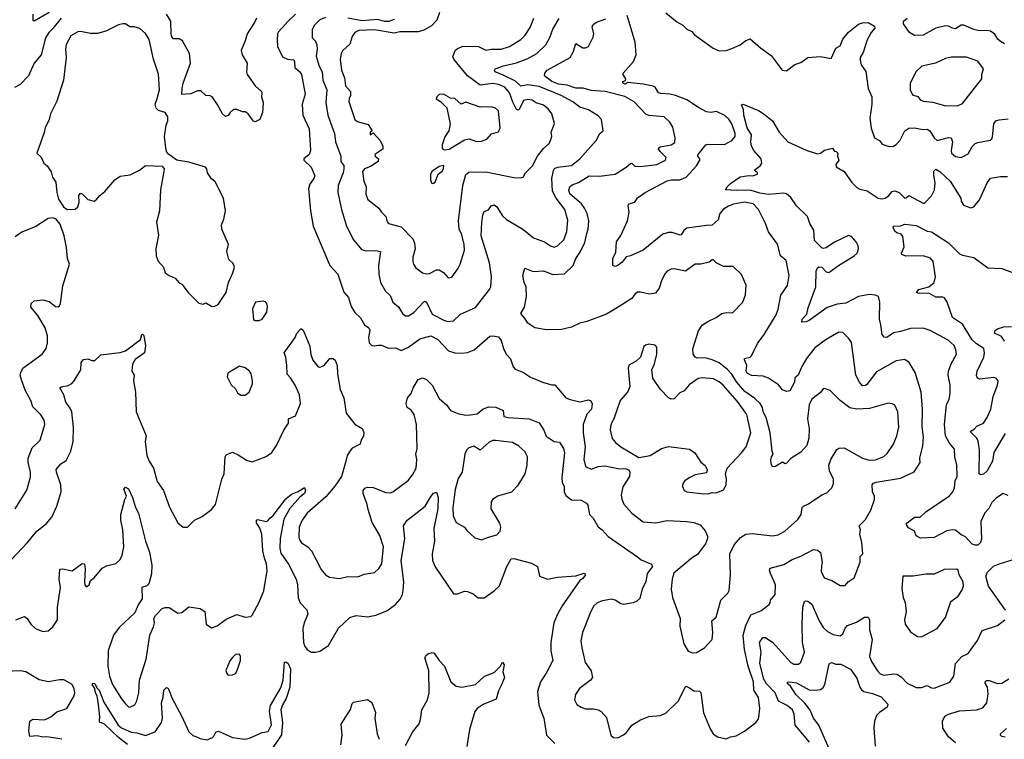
# Model space of a CAD drawing. Extents: x 2057697 to 2160550, y 827490 to 1016834.
# Tile 381 of 509: x 2072762 to 2079763, y 982295 to 987415. Entities that reach past the tile are written whole.
import ezdxf

# ---------------------------------------------------------------- set-up
doc = ezdxf.new("R2010")
doc.units = 0

msp = doc.modelspace()

# ---------------------------------------------------------------- linework, layer by layer
at = {"layer": '0CON20XD'}
for points in [[(2072971.5, 987465), (2072865, 987403.8), (2072858.3, 987408.3), (2072857.5, 987455)], [(2074445, 987426.9), (2074430.8, 987395), (2074378.1, 987315), (2074365.7, 987265), (2074335.7, 987195), (2074342.9, 987165), (2074378.6, 987105), (2074374, 987045), (2074380, 987025), (2074435.6, 986945.6), (2074480, 986905), (2074483.8, 986895), (2074482, 986865), (2074492, 986825), (2074487.5, 986755), (2074470, 986705), (2074435, 986687.5), (2074425, 986692.5), (2074385, 986745.8), (2074365, 986758.8), (2074345, 986760), (2074305, 986776), (2074282.5, 986775), (2074257.5, 986755), (2074245, 986732.5), (2074225, 986726.7), (2074204, 986745), (2074166.7, 986815), (2074130, 986865), (2074115, 986874), (2074085, 986876.2), (2074049.1, 986909.1), (2074025, 986908.9), (2073977.3, 986887.3), (2073915, 986883.3), (2073915.8, 986925), (2073925, 986962.5), (2073976.2, 987105), (2073970, 987175), (2073919.4, 987265), (2073895, 987278.2), (2073855, 987279.6), (2073843.3, 987293.3), (2073837.8, 987315), (2073836.5, 987405), (2073805, 987453.5)], [(2074723.4, 987455), (2074670, 987405), (2074601.9, 987328.1), (2074594.4, 987315), (2074592.2, 987275), (2074595.6, 987225), (2074630.5, 987150.5), (2074665, 987134.4), (2074710, 987130), (2074716.6, 987115), (2074716.9, 987075), (2074754.4, 987045), (2074765, 987026.2), (2074792.2, 986885), (2074770.6, 986815), (2074775.6, 986735.6), (2074820.6, 986639.4), (2074830, 986485), (2074819.4, 986455), (2074782.9, 986425), (2074781.4, 986415), (2074834.2, 986365), (2074860, 986305), (2074854.2, 986285), (2074825.7, 986245), (2074815.7, 986215), (2074830, 986055), (2074847.5, 985945), (2074966.6, 985666.6), (2075024.3, 985604.3), (2075067, 985477), (2075099.5, 985439.5), (2075118, 985375), (2075145, 985332), (2075184.2, 985295), (2075214.2, 985245), (2075245, 985223.3), (2075250.6, 985205), (2075241.4, 985155), (2075247.5, 985115), (2075265, 985098), (2075285, 985094), (2075311.7, 985098.3), (2075335, 985099.2), (2075385, 985077.1), (2075435, 985079.4), (2075475, 985062.5), (2075525, 985086.2), (2075606.4, 985143.6), (2075685, 985166.7), (2075735, 985138.5), (2075809.7, 985059.7), (2075855, 985044.4), (2075905, 985042.2), (2075945, 985046.9), (2075993.7, 985066.3), (2076105, 985162.5), (2076125, 985165.8), (2076165, 985158.8), (2076185, 985132.5), (2076202, 985075), (2076221.2, 985035), (2076251.2, 985001.2), (2076270, 984945), (2076285, 984927.5), (2076345, 984906), (2076392.6, 984872.6), (2076485, 984834.2), (2076545, 984817.5), (2076567.7, 984817.7), (2076645, 984725.7), (2076675, 984711.9), (2076745, 984696.7), (2076805, 984710), (2076823.8, 984703.8), (2076832.9, 984682.9), (2076828.2, 984645), (2076795, 984608.1), (2076768.4, 984535), (2076767.3, 984475), (2076781.8, 984375), (2076771.8, 984285), (2076785.4, 984235.4), (2076825, 984218.1), (2076875, 984236.7), (2076925, 984241.5), (2077015, 984221.1), (2077075, 984219.2), (2077092.7, 984212.7), (2077100.7, 984195), (2077098.2, 984165), (2077049.3, 984090.7), (2077038.5, 984035), (2077042.9, 984002.9), (2077058.1, 983968.1), (2077115, 983903.1), (2077195, 983843.1), (2077285, 983834.3), (2077365, 983851.4), (2077505.5, 983845.5), (2077555, 983836.9), (2077600, 983820), (2077635, 983777.5), (2077651.2, 983741.2), (2077652, 983725), (2077638.6, 983685), (2077580.7, 983609.3), (2077545, 983588.6), (2077413.4, 983476.6), (2077400.8, 983435), (2077393, 983363), (2077402.3, 983305), (2077457.1, 983155), (2077455, 983100), (2077483.1, 982975), (2077515, 982922.5), (2077545, 982910), (2077575, 982913.1)], [(2075747.1, 987465), (2075728.3, 987411.7), (2075688.8, 987371.2), (2075635, 987340.4), (2075595, 987329.6), (2075465, 987328.7), (2075425, 987320.2), (2075285, 987343.9), (2075172.9, 987337.1), (2075145, 987324.2), (2075124.6, 987295.4), (2075108.1, 987241.9), (2075058.2, 987195), (2075047.3, 987175), (2075040.4, 987135), (2075050, 987055), (2075070.9, 987000.9), (2075078.9, 986945), (2075112.9, 986905), (2075112.9, 986875), (2075103.5, 986855), (2075102, 986832), (2075143.8, 986705), (2075161.2, 986691.2), (2075238.6, 986668.6), (2075267.5, 986625), (2075253.3, 986615), (2075253.3, 986595), (2075275, 986610), (2075325.8, 986555.8), (2075344.1, 986515.9), (2075343.8, 986495), (2075286.7, 986455), (2075290, 986445), (2075313.3, 986425), (2075311.2, 986405), (2075255, 986371.3), (2075214.2, 986355), (2075198.9, 986335), (2075207.8, 986265), (2075224.4, 986225), (2075223.4, 986173.4), (2075236.7, 986136.7), (2075316, 986075), (2075334.5, 986044.5), (2075364.2, 986015), (2075375, 985976.7), (2075385, 985965.8), (2075475, 985941.4), (2075556, 985856), (2075568.9, 985825), (2075572.9, 985785), (2075556.7, 985725), (2075556.7, 985695), (2075561.4, 985675), (2075579.1, 985649.1), (2075625, 985614.3), (2075655, 985606.5), (2075675, 985608.5), (2075725, 985635.5), (2075745.4, 985635.4), (2075776.2, 985616.2), (2075809.3, 985579.3)], [(2077355, 987464.3), (2077435, 987400), (2077476.4, 987376.4), (2077505, 987347.5), (2077540.3, 987330.3), (2077558.5, 987308.5), (2077691.4, 987211.4), (2077735, 987193.1), (2077785, 987196.9), (2077825, 987210), (2077884.5, 987235.5), (2077925, 987267.1), (2077955, 987278.8), (2078028, 987215), (2078105, 987161.2), (2078182.5, 987055), (2078215, 987050), (2078273.9, 987096.1), (2078315, 987111.2), (2078365, 987146), (2078455, 987152), (2078530.7, 987139.3), (2078565, 987213.3), (2078595, 987230), (2078615, 987276.7), (2078654.3, 987325.7), (2078725, 987384), (2078755, 987393.8), (2078795, 987396.2), (2078839.3, 987369.3), (2078842.5, 987355), (2078815.9, 987324.1), (2078788.3, 987271.7), (2078758.6, 987181.4), (2078738.6, 987145), (2078737, 987127), (2078744.6, 987094.6), (2078777.3, 987047.3), (2078795.7, 986925.7), (2078821.1, 986865), (2078821.1, 986815), (2078805.7, 986715), (2078815, 986642.5), (2078840.8, 986575), (2078874.5, 986554.5), (2078895, 986528.8), (2078945, 986513.8), (2078974.1, 986515.9), (2078994.1, 986525.9), (2079022.3, 986557.7), (2079054.3, 986625), (2079085, 986644.4), (2079125, 986645.7), (2079182.6, 986632.6), (2079215, 986635.6), (2079233.7, 986623.7), (2079263.3, 986575), (2079285, 986555.6), (2079365, 986578), (2079384.2, 986574.2), (2079395.5, 986545.5), (2079384.7, 986485), (2079388.2, 986465), (2079415, 986442.7), (2079455, 986435.6), (2079505, 986460.8), (2079535, 986512.5), (2079555, 986533.1), (2079575, 986542.2), (2079662.1, 986557.9), (2079673.3, 986566.7), (2079678, 986582), (2079688, 986675), (2079703.3, 986695), (2079726.4, 986703.6), (2079791.2, 986708.8)], [(2073057.1, 987425), (2072997.3, 987352.7), (2072969.6, 987325), (2072945.4, 987285), (2072914, 987166), (2072865.6, 987105), (2072824.2, 987015), (2072763.8, 986955), (2072725, 986932)], [(2074145, 985373.8), (2074171.7, 985388.3), (2074230, 985475), (2074246.7, 985545), (2074278, 985615), (2074288, 985655), (2074280.5, 985680.5), (2074248.3, 985708.3), (2074234, 985765), (2074246.2, 985815), (2074198, 985925), (2074196.2, 985955), (2074214.1, 985995.9), (2074223.8, 986055), (2074210, 986145), (2074150.7, 986260.7), (2074125, 986282.5), (2074096.7, 986325), (2074091.2, 986355), (2074083.8, 986365), (2073965, 986400.9), (2073880, 986415), (2073813, 986463), (2073802.9, 986485), (2073790.5, 986585), (2073802.5, 986665), (2073815.6, 986695), (2073815.6, 986725), (2073795.8, 986755), (2073748.4, 986768.4), (2073732.5, 986785), (2073724.5, 986815), (2073737.9, 986855), (2073755.5, 986915), (2073748.1, 987028.1), (2073711.8, 987135), (2073682.2, 987275), (2073655.6, 987315.6), (2073615, 987353.3), (2073575, 987363.8), (2073545, 987364.2), (2073515, 987384.4), (2073495, 987385.5), (2073465, 987377.8), (2073375, 987332.7), (2073315, 987317.8), (2073265, 987317.5), (2073195, 987330.5), (2073175, 987327.5), (2073125, 987299.4), (2073091.9, 987238.1), (2073087.5, 987205), (2073092.7, 987145), (2073073.3, 986985), (2073025.7, 986835), (2072980, 986745), (2072970.8, 986705), (2072943.6, 986646.4), (2072935, 986613.3), (2072882.5, 986465), (2072915, 986436.7), (2072933.9, 986393.9), (2072957.5, 986375), (2072985, 986332.5), (2072994.1, 986294.1), (2073018, 986258), (2073026, 986185), (2073038.3, 986138.3), (2073074.1, 986084.1), (2073100, 986065), (2073155, 986066.7), (2073175, 986082.5), (2073183.8, 986115), (2073182.5, 986165), (2073195, 986180), (2073206.4, 986176.4), (2073245, 986136.7), (2073290, 986125), (2073305, 986132.5), (2073332.5, 986165), (2073367.7, 986192.3), (2073437.5, 986275), (2073475, 986302.5), (2073547.7, 986312.3), (2073614.4, 986345.6), (2073655, 986376.7), (2073775, 986373.8), (2073788, 986355), (2073787.5, 986335), (2073763.6, 986205), (2073755.8, 986054.2), (2073733.6, 985973.6), (2073747.7, 985882.3), (2073730.6, 985785), (2073732.5, 985735), (2073746.4, 985696.4), (2073783.3, 985655), (2073796.7, 985615), (2073824.1, 985594.1), (2073867.5, 985575), (2073895, 985542.5), (2073915, 985532.5), (2073960, 985475), (2074035, 985398.8), (2074065, 985390), (2074085, 985401.2), (2074126.1, 985376.1), (2074145, 985373.8)], [(2074935, 987429.5), (2074895.4, 987415), (2074856.7, 987375), (2074842.2, 987345), (2074840, 987285), (2074865, 987262), (2074875.5, 987235), (2074877.9, 987205), (2074869.1, 987155), (2074890.6, 987085), (2074911.2, 987045), (2074916.3, 986985), (2074945.4, 986915), (2074937.7, 986825), (2074951.5, 986735), (2075001.1, 986605), (2075008.2, 986545), (2075044.4, 986445), (2075044.4, 986405), (2075066.6, 986376.6), (2075067.5, 986355), (2075062.2, 986325), (2075025.4, 986235), (2075024.6, 986185.4), (2075050, 986065), (2075085, 985946.2), (2075135, 985848), (2075190.8, 985780.8), (2075225, 985769.6), (2075295, 985773.3), (2075327.5, 985765), (2075313.7, 985666.3), (2075315.5, 985605.5), (2075328, 985545), (2075362.4, 985482.4), (2075395, 985453.3), (2075415, 985406), (2075455, 985371.2), (2075483.8, 985325), (2075505, 985308), (2075525, 985307.5), (2075565, 985332.5), (2075635, 985408.6), (2075645, 985412.9), (2075655.3, 985405.3), (2075695, 985318.9), (2075777.5, 985277.5), (2075805, 985268.1)], [(2075424.1, 987415.9), (2075386.8, 987403.2), (2075355, 987402.7), (2075305, 987416.2), (2075197.5, 987407.5), (2075095, 987425.2)], [(2075805, 985268.1), (2075845, 985272.5), (2075895, 985319.2), (2076002.1, 985367.9), (2076102, 985495), (2076110.6, 985515), (2076115.9, 985585), (2076102.4, 985685), (2076043.4, 985876.6), (2076047, 985973), (2076054.7, 986025.3), (2076065, 986050), (2076095, 986062.5), (2076115, 986090), (2076135, 986096.7), (2076155, 986083.8), (2076195, 986019.2), (2076224.1, 985994.1), (2076339.2, 985925), (2076415, 985861.9), (2076493.6, 985833.6), (2076536.2, 985805), (2076562.7, 985797.3), (2076585, 985805.8), (2076631.4, 985848.6), (2076652.2, 985907.8), (2076659.6, 985989.6), (2076637.3, 986065), (2076575.7, 986145.7), (2076550.7, 986195), (2076545.3, 986285), (2076557.3, 986342.7), (2076565, 986355.6), (2076585, 986366.2), (2076685, 986377.1), (2076745, 986424.4), (2076860, 986555), (2076886.7, 986605), (2076910, 986625), (2076898, 986705), (2076875, 986730), (2076805, 986772.5), (2076745, 986791.9), (2076695, 986829.5), (2076611.9, 986875), (2076455, 986939), (2076375, 986950.5), (2076325, 986942.7), (2076287.4, 986977.4), (2076200, 987020), (2076142.2, 987045), (2076136.5, 987055), (2076143.3, 987065), (2076202.3, 987087.7), (2076295, 987108.4), (2076375, 987139.7), (2076439.4, 987175), (2076501.9, 987235), (2076531.6, 987288.4), (2076551.5, 987348.5), (2076596.5, 987423.5)], [(2075809.3, 985579.3), (2075835, 985583.8), (2075877.8, 985642.2), (2075894.5, 985675.5), (2075923.5, 985775), (2075922.7, 985815), (2075905.6, 985885), (2075886.7, 985925), (2075880.9, 985985), (2075913.1, 986235), (2075935, 986312.5), (2075955, 986330), (2076075, 986332.5), (2076275, 986292.9), (2076325, 986290), (2076342.5, 986295), (2076358.8, 986325), (2076406.9, 986375), (2076442.5, 986445), (2076485, 986497.5), (2076525.4, 986534.6), (2076536.9, 986555), (2076545.5, 986585), (2076541.5, 986615), (2076564.4, 986675.6), (2076544.5, 986745), (2076520.4, 986780.4), (2076485, 986806.2), (2076435, 986824), (2076405, 986842.3), (2076375, 986848), (2076345, 986840.9), (2076315, 986781.4), (2076305, 986771.4), (2076295, 986775.7), (2076267.2, 986827.2), (2076245.2, 986895.2), (2076210.4, 986935), (2076165.8, 986955), (2076125, 986961.9), (2076035, 986949.1), (2075945, 987016.7), (2075847.5, 987135), (2075841.5, 987151.5), (2075857.1, 987195), (2075875, 987210), (2075906.7, 987223.3), (2076006.2, 987226.2), (2076025, 987223.3), (2076075, 987198.7), (2076115, 987205.4), (2076185, 987204.6), (2076245, 987223.1), (2076325.6, 987275), (2076356.7, 987305), (2076390.5, 987359.5), (2076416.2, 987425)], [(2077575, 982913.1), (2077632, 982945), (2077685.5, 983004.5), (2077690, 983055), (2077682.8, 983137.2), (2077713.8, 983165), (2077748, 983285), (2077797.1, 983335), (2077806.7, 983355), (2077816.9, 983465), (2077810, 983615), (2077840.7, 983679.3), (2077887.9, 983732.1), (2077925, 983753.5), (2077968.7, 983758.7), (2078115, 983741.9), (2078155, 983749.4), (2078202.8, 983777.2), (2078295, 983858), (2078318.9, 983895), (2078326.4, 983943.6), (2078334.2, 983955), (2078370.3, 983969.7), (2078465, 984033.8), (2078500.7, 984049.3), (2078535.8, 984084.2), (2078548, 984115), (2078548.6, 984145), (2078518.6, 984205), (2078515.7, 984245), (2078530, 984285), (2078572.9, 984357.1), (2078585, 984365.7), (2078625, 984369.2), (2078753.8, 984295), (2078802.2, 984282.2), (2078846.2, 984283.8), (2078905, 984307.8), (2078930.5, 984329.5), (2078975.3, 984394.7), (2078999.1, 984455), (2079011.8, 984515), (2079006, 984626), (2078985, 984672), (2078965, 984682.5), (2078936.8, 984686.8), (2078805, 984649.6), (2078715, 984642.9), (2078665, 984652.7), (2078595.7, 984705), (2078525, 984777.1), (2078485, 984790.8), (2078475, 984788), (2078456.4, 984763.6), (2078395, 984716), (2078374.5, 984675.5), (2078362.2, 984575), (2078374.4, 984505), (2078373, 984437), (2078359.2, 984385), (2078315, 984337.5), (2078245, 984293.1), (2078215, 984260.8), (2078205, 984256), (2078185, 984266), (2078135, 984236.2), (2078114.1, 984234.1), (2078103.9, 984253.9), (2078103.6, 984283.6), (2078106.7, 984305), (2078120, 984325), (2078111.4, 984345), (2078098.5, 984475), (2078068.9, 984585), (2078047.1, 984625), (2078043.1, 984655), (2078027.3, 984685), (2077989.6, 984719.6), (2077918.8, 984768.8), (2077858.3, 984838.3), (2077825, 984893.2), (2077795, 984927.1), (2077735, 984972.9), (2077685, 984995.8), (2077635, 985009.1), (2077577.6, 985007.6), (2077565, 985012.9), (2077550, 985035), (2077547.9, 985072.1), (2077588.3, 985201.7), (2077615, 985242), (2077655, 985268.6), (2077715, 985295.8), (2077755, 985324.2), (2077785, 985332), (2077829.7, 985330.3), (2077903.8, 985405), (2077923, 985457), (2077926.8, 985526.8), (2077893, 985603), (2077835, 985658), (2077765, 985660), (2077715, 985684), (2077695, 985706.2), (2077685, 985706.2), (2077665, 985690), (2077605, 985676.7), (2077565, 985675.8), (2077495, 985625.7), (2077415, 985642.5), (2077395, 985640), (2077365, 985626), (2077351.3, 985608.7), (2077328, 985565), (2077309.2, 985505), (2077281.7, 985468.3), (2077238.3, 985461.7), (2077175, 985476.9), (2077155, 985475.6), (2077137.5, 985465), (2077115, 985431.2), (2077023.8, 985375), (2076935, 985318.8), (2076795, 985267.8), (2076745, 985255.7), (2076685, 985226.4), (2076615, 985210.4), (2076507.8, 985207.8), (2076423.8, 985223.8), (2076374.2, 985255), (2076356.7, 985286.7), (2076324.2, 985324.2), (2076350.5, 985369.5), (2076366.2, 985445), (2076363.3, 985515), (2076348.8, 985545), (2076340, 985595), (2076353.6, 985646.4), (2076413, 985623), (2076485, 985628.5), (2076551.4, 985601.4), (2076635, 985607.5), (2076698.2, 985665), (2076716.2, 985715), (2076749.1, 985765), (2076779.4, 985830.6), (2076793.8, 985895), (2076803.5, 985925), (2076807.3, 985985), (2076797.1, 986035), (2076778.2, 986075), (2076755.4, 986105), (2076674, 986175), (2076666.9, 986203.1), (2076672.9, 986225), (2076688.8, 986241.2), (2076735, 986256.5), (2076811.2, 986305), (2076885, 986300.8), (2076995, 986317.1), (2077074.4, 986365), (2077105, 986392.9), (2077115, 986394), (2077135, 986372.9), (2077175, 986370), (2077292.5, 986385), (2077354.2, 986415.8), (2077359.2, 986435), (2077315, 986476.9), (2077302.5, 986497.5), (2077315, 986511.5), (2077395, 986524.7), (2077419.7, 986540.3), (2077422.7, 986575), (2077405, 986650), (2077385, 986686), (2077345, 986724.2), (2077235, 986732.2), (2077214, 986744), (2077130.5, 986830.5), (2077065, 986869.2), (2076925, 986905.2), (2076825, 986911.2), (2076768.7, 986928.7), (2076715, 986927.5), (2076655, 986950), (2076592.9, 986957.1), (2076546.4, 986975), (2076494, 987015), (2076496.7, 987035), (2076513.3, 987055), (2076675, 987146.9), (2076697.5, 987185), (2076715, 987246), (2076765, 987215.7), (2076784.2, 987215.8), (2076806.7, 987225), (2076840.3, 987289.7), (2076842.9, 987315), (2076832.5, 987365), (2076839.4, 987380.6), (2076863.1, 987396.9), (2076929.8, 987420.2)], [(2078064.1, 985965.9), (2078015.4, 986065.4), (2077977.1, 986105), (2077916.5, 986116.5), (2077837.4, 986102.6), (2077800.7, 986089.3), (2077765, 986066.5), (2077740.6, 986035), (2077728, 985992), (2077685, 985952), (2077645, 985951.9), (2077505, 985931.9), (2077483.9, 985916.1), (2077465.8, 985885), (2077457.3, 985882.7), (2077401.3, 985901.3), (2077375, 985900.5), (2077335, 985888.5), (2077194.2, 985775), (2077105, 985734.2), (2077075, 985728.8), (2077045, 985689.2), (2077015, 985666.2), (2076995, 985660), (2076980, 985665), (2076980, 985715), (2077001.2, 985761.2), (2077004, 985835), (2077035, 985878.8), (2077084.4, 985985), (2077094.3, 986045.7), (2077087.5, 986092.5), (2077092.5, 986105), (2077135, 986116.7), (2077153.5, 986146.5), (2077208, 986185), (2077365, 986268.4), (2077395, 986276.5), (2077455, 986275.8), (2077500.5, 986295), (2077573.1, 986375), (2077597.1, 986415), (2077598.6, 986425), (2077584.4, 986445), (2077585.8, 986455), (2077640, 986525), (2077655, 986530), (2077772.7, 986527.3), (2077825, 986555.7), (2077849.4, 986585), (2077849.4, 986605), (2077826.2, 986675), (2077805, 986706.5), (2077775, 986734.4), (2077717, 986763), (2077675, 986753.8), (2077645, 986760), (2077589.1, 986789.1), (2077505, 986845.4), (2077425, 986874.7), (2077384.6, 986885.4), (2077319.7, 986890.3), (2077305, 986895.8), (2077280, 986935), (2077265, 986942.2), (2077195, 986957.1), (2077085, 986967.5), (2077065, 986956.2), (2077050, 986965), (2077050, 986975), (2077068.3, 986981.7), (2077072.5, 986995), (2077052.5, 987025), (2077052.5, 987035), (2077125, 987116.7), (2077144.3, 987165.7), (2077137.8, 987255), (2077080, 987445)], [(2079765, 987243.1), (2079735, 987259.4), (2079716.3, 987276.3), (2079695, 987311.4), (2079665, 987334.4), (2079639.2, 987339.2), (2079585, 987334.7), (2079545, 987344.7), (2079475, 987376.2), (2079455, 987375.5), (2079415, 987350.5), (2079395, 987353.8), (2079365, 987370), (2079345, 987371.8), (2079275.9, 987354.1), (2079185, 987304.2), (2079125, 987302.5), (2079088, 987325), (2079046.2, 987385), (2079046.7, 987405), (2079072.5, 987425)], [(2079345, 986803.1), (2079435, 986804.4), (2079465, 986818), (2079603.8, 986995), (2079604, 987025), (2079614.2, 987065), (2079575, 987118.8), (2079495, 987148.1), (2079385, 987147.8), (2079345, 987138.6), (2079274, 987106), (2079176.2, 987085), (2079135, 987047.1), (2079094.3, 986964.3), (2079093.1, 986915), (2079109.7, 986879.7), (2079147.8, 986867.8), (2079163.8, 986845), (2079185.7, 986835.7), (2079255, 986827.8), (2079345, 986803.1)], [(2075785, 986489.2), (2075815, 986494.6), (2075925, 986559.2), (2075957, 986567), (2076009.5, 986549.5), (2076045, 986550), (2076082.5, 986565), (2076116.6, 986603.4), (2076165, 986616.2), (2076177.5, 986645), (2076165, 986766), (2076145, 986786), (2076115, 986796), (2076035, 986793.1), (2075935, 986827.5), (2075900, 986815), (2075855, 986853.3), (2075825, 986856.7), (2075775, 986886), (2075745, 986883.8), (2075726.7, 986865), (2075723, 986853), (2075753, 986833), (2075798.3, 986788.3), (2075821.7, 986671.7), (2075813.3, 986625), (2075785, 986582.5), (2075765.7, 986525), (2075764.6, 986505), (2075770.6, 986495), (2075785, 986489.2)], [(2079790, 984030), (2079755, 984044.2), (2079706.7, 984013.3), (2079675, 983979.4), (2079651.9, 983938.1), (2079625, 983905.6), (2079596.4, 983845), (2079599.8, 983720.2), (2079593.7, 983696.3), (2079575, 983676), (2079555, 983675.7), (2079535, 983684.3), (2079485.9, 983735.9), (2079455, 983750.9), (2079415, 983782.9), (2079393.8, 983786.2), (2079355, 983778.5), (2079265, 983730), (2079165.9, 983725.9), (2079135, 983743.3), (2079123.3, 983775), (2079080.8, 983800.8), (2079063.8, 983825), (2079071.2, 983835), (2079125, 983876.7), (2079165, 983876.2), (2079205.4, 983914.6), (2079372.9, 984027.1), (2079397.3, 984055), (2079409.2, 984085), (2079413.1, 984135), (2079426.4, 984165), (2079424.3, 984245), (2079410.6, 984305), (2079408.6, 984358.6), (2079372.5, 984402.5), (2079344.5, 984454.5), (2079338.4, 984535), (2079352.2, 984675), (2079371.4, 984715), (2079378.5, 984755), (2079378.2, 984815), (2079364.5, 984885), (2079365.5, 984915), (2079385, 984966.2), (2079422.9, 985035), (2079419.2, 985065), (2079406.6, 985096.6), (2079364.5, 985134.5), (2079235, 985202.9), (2079185, 985220.6), (2079095, 985218.1), (2079025, 985195.6), (2078975, 985186.7), (2078926.4, 985153.6), (2078907.3, 985157.3), (2078894.3, 985175), (2078885.6, 985245), (2078874.3, 985285), (2078877.8, 985405), (2078868, 985445), (2078845.5, 985455.5), (2078805, 985460), (2078725.4, 985444.6), (2078635, 985398.5), (2078575, 985390.7), (2078502.4, 985367.6), (2078375, 985276), (2078355, 985266.2), (2078322, 985262), (2078326, 985285), (2078359.7, 985320.3), (2078368.6, 985365), (2078421.9, 985515), (2078424.2, 985625), (2078435, 985650), (2078445, 985656.2), (2078465, 985653.8), (2078495, 985620), (2078515, 985615.6), (2078582.9, 985665), (2078695.8, 985734.2), (2078715.5, 985755), (2078725.5, 985785), (2078724.6, 985805), (2078710.4, 985835), (2078675, 985873.6), (2078655, 985880.4), (2078555, 985833.1), (2078495, 985792.5), (2078475, 985787.5), (2078465, 985792), (2078412.5, 985845), (2078408.2, 985918.2), (2078379.1, 985965), (2078362.3, 986015), (2078285, 986090.8), (2078245, 986150.9), (2078215, 986176.1), (2078195, 986181.1), (2078085, 986171.8), (2078025, 986180), (2077955, 986203.2), (2077855, 986198.9), (2077781.2, 986205), (2077791.2, 986225), (2077815, 986248.8), (2077883.7, 986296.3), (2077945, 986305.5), (2077975, 986303.3), (2078006.7, 986315), (2078006.7, 986325), (2077983.8, 986345), (2078027.1, 986375), (2078038.5, 986395), (2078032.7, 986425), (2077981.1, 986485), (2077966.1, 986516.1), (2077960.7, 986545), (2077964.6, 986595), (2077933.4, 986645), (2077911.5, 986735), (2077908, 986775), (2077895, 986810), (2077905, 986813.3), (2077935, 986803.3), (2078015, 986768.8), (2078055, 986743.3), (2078113.3, 986695), (2078160.8, 986615), (2078223.8, 986545), (2078355, 986485.7), (2078435, 986461.4), (2078455.6, 986464.4), (2078485, 986486.2), (2078540, 986500), (2078555, 986480), (2078568.3, 986478.3), (2078580, 986465), (2078577.5, 986445), (2078587.1, 986415), (2078565.8, 986385), (2078568.3, 986368.3), (2078625, 986335.6), (2078677.6, 986257.6), (2078715, 986221.5), (2078735, 986209.5), (2078787.6, 986197.6), (2078865, 986145.7), (2078895, 986140.6), (2078915, 986144.4), (2078938.5, 986161.5), (2078965, 986192.5), (2078985, 986198.5), (2079015, 986186.4), (2079055, 986146), (2079065, 986146.7), (2079085, 986164.2), (2079185, 986110), (2079195, 986109.6), (2079245, 986162.2), (2079267.3, 986205), (2079271.8, 986255), (2079261.1, 986308.9), (2079262.6, 986337.4), (2079275, 986352), (2079305, 986334.4), (2079378.5, 986265), (2079452.9, 986145), (2079456.2, 986125), (2079473.3, 986095), (2079525, 986077.5), (2079545, 986083.3), (2079585.7, 986134.3), (2079640.6, 986255), (2079665, 986288), (2079735, 986299.2), (2079785, 986300)], [(2075695, 986250), (2075705, 986252.5), (2075715, 986260), (2075737.5, 986315), (2075765, 986336.7), (2075775.7, 986354.3), (2075777, 986377), (2075745, 986371.4), (2075692, 986335), (2075683, 986313), (2075682.5, 986275), (2075690, 986255), (2075695, 986250)], [(2072728.9, 983935), (2072811.4, 984068.6), (2072838.9, 984161.1), (2072839.1, 984195), (2072820.8, 984265), (2072821.9, 984295), (2072851.3, 984368.7), (2072906.3, 984423.7), (2072939.1, 984535), (2072934.4, 984565), (2072912.6, 984602.6), (2072855, 984661.2), (2072841.1, 984705), (2072802.9, 984775), (2072775.7, 984845), (2072766, 984885), (2072769.2, 984905), (2072783.2, 984936.8), (2072810, 984955), (2072920.8, 985035), (2072950, 985075), (2072960.4, 985115), (2072958.8, 985165), (2072941.9, 985221.9), (2072890.7, 985310.7), (2072840.7, 985370.7), (2072843.4, 985396.6), (2072864.3, 985415.7), (2072927, 985423), (2072971.1, 985411.1), (2073015, 985374.4), (2073035, 985372.5), (2073045, 985378.8), (2073052.5, 985395), (2073068.3, 985521.7), (2073115.5, 985675), (2073101.1, 985715), (2073094.3, 985795), (2073077.9, 985877.9), (2073049.1, 985959.1), (2073019.2, 985999.2), (2072995, 986006), (2072965, 986000.6), (2072876.4, 985943.6), (2072776.2, 985903.8), (2072729.2, 985870.8)], [(2072665, 983534.4), (2072816.9, 983695), (2072884.2, 983775), (2072950.7, 983829.3), (2072990.8, 983875), (2073025.6, 983955), (2073055.6, 984055), (2073054.4, 984105), (2073022.9, 984195), (2073022, 984215), (2073055, 984254), (2073090.9, 984279.1), (2073124.3, 984345), (2073140.6, 984415), (2073143, 984513), (2073131.5, 984625), (2073121.2, 984651.2), (2073090, 984695), (2073075.5, 984745.5), (2073046.2, 984795), (2073055.9, 984804.1), (2073107.1, 984812.9), (2073133, 984827), (2073150, 984845), (2073196.2, 984925), (2073198.8, 984975), (2073215, 984996.7), (2073245, 985001.2), (2073275, 984990), (2073295, 984991.2), (2073339.5, 985030.5), (2073475, 985047.3), (2073515, 985058.9), (2073619.5, 985140.5), (2073630, 985175), (2073635, 985177.5), (2073645, 985167.5), (2073656.7, 985095), (2073650, 985045), (2073582.2, 984997.8), (2073564.6, 984965), (2073560, 984915), (2073575.3, 984885), (2073569.7, 984845), (2073584.7, 984764.7), (2073590.7, 984625), (2073661.8, 984455), (2073653.3, 984415), (2073666.5, 984315), (2073681.1, 984275), (2073713.5, 984225), (2073739.5, 984130.5), (2073782.9, 984065), (2073827.1, 983947.1), (2073885.5, 983835.5), (2073925, 983804), (2073955, 983803.8), (2074005, 983854), (2074058.8, 983881.2), (2074125, 983931.2), (2074154.2, 983965.8), (2074198.2, 984145), (2074216.4, 984185), (2074221.9, 984305), (2074230, 984320), (2074275, 984338), (2074315, 984320), (2074375, 984281.2), (2074415, 984270), (2074515, 984306.2), (2074553.2, 984336.8), (2074588, 984385), (2074639.2, 984495), (2074672, 984545), (2074673.3, 984575), (2074722.9, 984597.1), (2074759.2, 984685), (2074750, 984745), (2074720.8, 984815), (2074687.3, 984867.3), (2074663, 984893), (2074662.2, 984955), (2074653.3, 985013.3), (2074642, 985045), (2074720, 985155), (2074732.5, 985185), (2074760, 985215), (2074765, 985216.7), (2074776.7, 985205), (2074825, 985092.5), (2074832.3, 985032.3), (2074845, 984992.5), (2074885, 984946.2), (2074895, 984942), (2074926.2, 984955), (2074966.1, 985003.9), (2074990, 985005), (2075005, 984992.5), (2075019.2, 984955), (2075021.4, 984895), (2075041.1, 984785), (2075065.5, 984725), (2075082.9, 984615), (2075145, 984536.7), (2075197, 984507), (2075208.8, 984478.8), (2075205.8, 984455), (2075188.6, 984425), (2075182.5, 984395), (2075125, 984365.5), (2075115.6, 984355), (2075090.8, 984315), (2075077.5, 984265), (2075048.6, 984165), (2075003.4, 984096.6), (2074938.7, 984021.3), (2074806.5, 983903.5), (2074771.1, 983855), (2074749.4, 983805), (2074745.7, 983735), (2074750, 983715), (2074765, 983694), (2074810, 983665), (2074837, 983637), (2074905, 983502.9), (2074935.4, 983465.4), (2074965, 983447.8), (2075035, 983438.6), (2075095, 983454.2), (2075165, 983450.8), (2075210.9, 983469.1), (2075285, 983482.5), (2075315, 983510), (2075335.5, 983544.5), (2075348.1, 983665), (2075322.2, 983745), (2075267.5, 983837.5), (2075239.1, 983929.1), (2075233.3, 983965), (2075203.3, 984045), (2075204.3, 984065.7), (2075215, 984081.2), (2075235, 984088), (2075275, 984087.5), (2075365, 984050.8), (2075395, 984048), (2075415, 984055.8), (2075523.6, 984136.4), (2075555, 984177.5), (2075580, 984225), (2075585.4, 984285), (2075577.9, 984325), (2075587.7, 984365), (2075583.8, 984535), (2075565.3, 984605.3), (2075545, 984637.5), (2075517, 984657), (2075510, 984685), (2075520, 984725), (2075544.4, 984755.6), (2075558.6, 984795), (2075595.8, 984854.2), (2075625, 984865.8), (2075655, 984855.8), (2075694.3, 984815), (2075745, 984719.2), (2075795.5, 984675.5), (2075825, 984634), (2075885, 984610), (2075935, 984601.2), (2075967.1, 984602.9), (2076015, 984610), (2076055, 984643.3), (2076095, 984660), (2076147.3, 984657.3), (2076200, 984635), (2076203, 984593), (2076235, 984583.8), (2076385, 984574.3), (2076455, 984546), (2076489.2, 984495), (2076505, 984452), (2076562.5, 984415), (2076598.8, 984408.8), (2076627.8, 984365), (2076634.5, 984334.5), (2076615.6, 984155), (2076620, 984125), (2076633.1, 984095), (2076632.2, 984055), (2076645, 984028.8), (2076685, 983999.2), (2076755, 983996), (2076791.2, 983975), (2076801.2, 983961.2), (2076814.2, 983895), (2076838.2, 983868.2), (2076875.8, 983805.8), (2076903.3, 983785), (2076946.9, 983736.9), (2077155, 983593.3), (2077181.7, 983571.7), (2077255, 983541.2), (2077260.8, 983525), (2077224.3, 983475), (2077213.1, 983415), (2077188.6, 983365), (2077172.2, 983297.8), (2077150.9, 983279.1), (2077123.2, 983266.8), (2077055.7, 983254.3), (2077035, 983258.1), (2076996, 983286), (2076967.4, 983292.6), (2076895, 983277.1), (2076865.4, 983264.6), (2076844.7, 983245.3), (2076821.8, 983205), (2076762.5, 983055), (2076750.5, 982995), (2076758.6, 982945), (2076782.6, 982842.6), (2076825, 982783.3), (2076834, 982735), (2076817.3, 982712.7), (2076742.2, 982657.8), (2076714, 982615), (2076706, 982575), (2076723.4, 982543.4), (2076754.4, 982524.4), (2076785, 982512.5), (2076842.3, 982512.3), (2076874.3, 982504.3), (2076895, 982493.8), (2076935, 982450), (2076964.6, 982324.6), (2076985, 982307.1), (2077015, 982305.7), (2077055, 982326), (2077076.2, 982343.8), (2077114.6, 982395.4), (2077175, 982434.4), (2077235, 982456.5), (2077316.7, 982465), (2077355, 982482.2), (2077444.5, 982565.5), (2077497.5, 982672.5), (2077525, 982662.5), (2077555, 982639.2), (2077595, 982636.7), (2077605, 982627.5), (2077624.6, 982484.6), (2077670.8, 982370.8), (2077693.6, 982333.6), (2077722.7, 982312.7), (2077785, 982298.8), (2077816.2, 982313.8), (2077855, 982320.5), (2077915, 982352.7), (2077996.9, 982415), (2078012.5, 982435), (2078017.1, 982452.9), (2078024.5, 982514.5), (2078013.8, 982593.8), (2077980.9, 982645), (2077978.6, 982705), (2077940.7, 982815), (2077916.2, 982935), (2077906.7, 983035), (2077925.3, 983104.7), (2077960.2, 983179.8), (2078030.5, 983209.5), (2078090, 983255), (2078098, 983265), (2078100.8, 983285), (2078134.2, 983325), (2078135.8, 983395), (2078099.4, 983475), (2078092.7, 983497.3), (2078097.1, 983512.9), (2078195, 983539.2), (2078255, 983575.6), (2078315, 983597.8), (2078405, 983645.8), (2078435, 983642), (2078455.6, 983625), (2078466.7, 983555), (2078462.8, 983527.2), (2078459.4, 983489.4), (2078482.9, 983445), (2078535.4, 983425.4), (2078595, 983388.8), (2078630.7, 983389.3), (2078653.3, 983415), (2078695, 983444), (2078737.5, 983555), (2078738.6, 983595), (2078756, 983615), (2078750, 983695), (2078735.6, 983755), (2078740, 983785), (2078731.1, 983815), (2078775, 983860), (2078814.4, 983925), (2078839.3, 984000.7), (2078838.8, 984025), (2078824.5, 984055), (2078823.4, 984106.6), (2078832.1, 984117.9), (2078852.5, 984125), (2079025, 984152.5), (2079122.7, 984197.3), (2079164, 984265), (2079162.5, 984295), (2079184.3, 984384.3), (2079188.1, 984445), (2079179.5, 984519.5), (2079181.9, 984645), (2079171.1, 984765), (2079127.8, 984905), (2079085.6, 984975.6), (2079055, 984996.2), (2078993.2, 984986.8), (2078855, 984908.9), (2078785, 984820), (2078775, 984811.9), (2078755, 984810), (2078731.9, 984835), (2078707.9, 984885), (2078675, 985118.8), (2078657.8, 985147.8), (2078615, 985190.6), (2078585, 985191.4), (2078495, 985138.6), (2078415, 985080), (2078356.7, 985005), (2078322.4, 984947.6), (2078296.7, 984886.7), (2078273.1, 984866.9), (2078271.8, 984835), (2078238.8, 984775), (2078215, 984770), (2078185, 984781.2), (2078157.1, 984817.1), (2078085.3, 984865.3), (2078048, 984878), (2077965, 984884.3), (2077935, 984900.8), (2077927.5, 984915), (2077932.5, 984955), (2077914.2, 984995), (2077916.2, 985005), (2077955, 985014.3), (2077965, 985023.8), (2078008, 985112), (2078055.6, 985175), (2078140.9, 985315), (2078155.4, 985355), (2078172.5, 985455), (2078220, 985525), (2078233.1, 985595), (2078212.6, 985702.6), (2078172.2, 985735), (2078149.1, 985819.1), (2078086.9, 985905), (2078064.1, 985965.9)], [(2079769.6, 984470.4), (2079687.1, 984335), (2079678.1, 984275), (2079641.4, 984205), (2079615, 984182), (2079595, 984176.2), (2079584.3, 984185), (2079586.1, 984355), (2079577.4, 984417.4), (2079567, 984437), (2079520, 984485), (2079548.3, 984501.7), (2079567.7, 984522.3), (2079615, 984544.4), (2079641.5, 984585), (2079666.6, 984643.4), (2079682.9, 984735), (2079713.3, 984815), (2079718, 984845), (2079704.2, 984864.2), (2079685, 984870), (2079586.9, 984856.9), (2079573.1, 984865), (2079564.6, 984884.6), (2079570, 984915), (2079616.6, 985015), (2079622.3, 985045), (2079616.5, 985075), (2079565, 985108.8), (2079535, 985138.4), (2079465, 985248.4), (2079395, 985297.3), (2079355.4, 985405), (2079336.9, 985436.9), (2079325, 985441.8), (2079275, 985441.1), (2079225, 985470.3), (2079156.8, 985466.8), (2079138.8, 985475), (2079154, 985495), (2079225, 985514.1), (2079263.9, 985545), (2079272.5, 985585), (2079256.8, 985695), (2079238, 985718), (2079185, 985734.1), (2079062, 985732), (2079035, 985743.8), (2079032.5, 985755), (2079050.3, 985799.7), (2079042.2, 985872.2), (2079028.7, 985888.7), (2078997.5, 985897.5), (2078987, 985907), (2078973.3, 985935), (2078974.5, 985945.5)], [(2078974.5, 985945.5), (2079025, 985948.1), (2079055, 985960), (2079135, 985950), (2079215, 985910), (2079245, 985906.7), (2079365, 985827.8), (2079445, 985748.1), (2079465, 985738.9), (2079545, 985722.7), (2079645, 985650), (2079745, 985644), (2079865, 985600)], [(2074435, 985273.8), (2074465, 985274), (2074485, 985283.8), (2074519.2, 985335), (2074523.8, 985375), (2074518.8, 985395), (2074512.5, 985405), (2074495, 985413.3), (2074437.5, 985405), (2074417, 985357), (2074425, 985282.5), (2074435, 985273.8)], [(2079765, 985128.8), (2079741.9, 985161.9), (2079693.8, 985185), (2079696.8, 985203.2), (2079715, 985216.2), (2079759.3, 985230.7), (2079815, 985231.2)], [(2077625, 984040.8), (2077665, 984044), (2077685, 984051.2), (2077715, 984048), (2077765, 984070), (2077785.8, 984105), (2077787.1, 984145), (2077780, 984185), (2077792.5, 984225), (2077895, 984332.5), (2077926.5, 984375), (2077961.2, 984475), (2077931.2, 984605), (2077865, 984699.1), (2077763.5, 984815), (2077735, 984839.1), (2077695, 984859.2), (2077615, 984867.5), (2077585, 984862.9), (2077522.6, 984817.4), (2077485.8, 984775), (2077455, 984760), (2077415, 984716.9), (2077395, 984714.4), (2077375, 984724.3), (2077318.6, 984785), (2077264.2, 984865), (2077256, 984925), (2077275, 984967.5), (2077292, 985035), (2077291.2, 985085), (2077279.5, 985099.5), (2077235, 985107.1), (2077210.3, 985099.7), (2077200.3, 985089.7), (2077175, 985013.3), (2077144.1, 984985.9), (2077093, 984957), (2077088, 984935), (2077100.9, 984805), (2077084, 984766), (2077031.5, 984705), (2076985.9, 984574.1), (2076965.5, 984535), (2076960, 984495), (2076975.4, 984435.4), (2076997.4, 984407.4), (2077035, 984375.5), (2077165, 984300), (2077245, 984314.1), (2077325, 984363.6), (2077375, 984378.5), (2077525, 984359.2), (2077562.2, 984332.2), (2077605, 984267.5), (2077635, 984242.5), (2077650, 984215), (2077645, 984190), (2077565, 984176.2), (2077522.5, 984155), (2077491.2, 984135), (2077478, 984115), (2077474, 984095), (2077486.1, 984066.1), (2077505, 984056.2), (2077625, 984040.8)], [(2074365, 984743.8), (2074393.8, 984765), (2074416.8, 984823.2), (2074417.1, 984845), (2074407.1, 984895), (2074395.5, 984915.5), (2074365, 984938.8), (2074325, 984950), (2074240.7, 984899.3), (2074237.5, 984875), (2074265, 984817.5), (2074295, 984787.5), (2074310.5, 984760.5), (2074335, 984743.8), (2074365, 984743.8)], [(2076045, 983714.4), (2076095.5, 983734.5), (2076155, 983748.8), (2076177.5, 983775), (2076182.5, 983805), (2076175, 983833.3), (2076113.1, 983935), (2076116.7, 983985), (2076130.9, 984009.1), (2076162, 984028), (2076260, 984055), (2076306.5, 984103.5), (2076355, 984183.8), (2076368.8, 984245), (2076371.9, 984305), (2076352.8, 984342.8), (2076311.3, 984381.3), (2076266.4, 984406.4), (2076145, 984420), (2076125, 984420), (2076100.3, 984409.7), (2076035, 984353.3), (2075990.3, 984380.3), (2075955, 984370), (2075937.8, 984352.2), (2075925.7, 984325), (2075906.7, 984195), (2075879.8, 984150.2), (2075857.4, 984072.6), (2075842.5, 983945), (2075844.7, 983884.7), (2075865, 983837.1), (2075923.8, 983805), (2075940.3, 983780.3), (2075998.1, 983728.1), (2076045, 983714.4)], [(2072735, 983146.2), (2072795, 983168), (2072815, 983154), (2072840, 983115), (2072875, 983083.1), (2072925, 983061.9), (2072965, 983066.9), (2072998.1, 983095), (2073030, 983145), (2073031.1, 983235), (2073051.9, 983375), (2073041.1, 983435), (2073047.5, 983505), (2073065, 983508), (2073135, 983494.2), (2073205, 983546.2), (2073223.3, 983543.3), (2073227.5, 983505), (2073222, 983415), (2073223.8, 983395), (2073235, 983380), (2073255, 983393.3), (2073265.9, 983424.1), (2073291.2, 983445), (2073348.3, 983511.7), (2073379.5, 983530.5), (2073445, 983547.1), (2073475, 983574.2), (2073491.1, 983605), (2073501.9, 983665), (2073496, 983785), (2073481.4, 983855), (2073480.8, 983895), (2073508.3, 984001.7), (2073522, 984025), (2073501.2, 984075), (2073515, 984088), (2073535, 984076.7), (2073562.9, 984015), (2073585, 983943.8), (2073606.9, 983905), (2073655.7, 983705), (2073685.5, 983625.5), (2073701.4, 983535), (2073698.3, 983471.7), (2073679.2, 983400.8), (2073665, 983386.7), (2073630, 983375), (2073633.3, 983295), (2073605, 983252.5), (2073580, 983195), (2073468.3, 983091.7), (2073428.9, 983035), (2073390.7, 982925), (2073389.1, 982815), (2073401.1, 982745), (2073421.2, 982685), (2073485, 982584.3), (2073515, 982547.5), (2073535, 982525.8), (2073545, 982524.2), (2073579.5, 982540.5), (2073595, 982570), (2073609.1, 982625), (2073613.3, 982715), (2073660.6, 982865), (2073685.8, 983035), (2073714.1, 983095.9), (2073719.2, 983125), (2073716.2, 983155), (2073726.7, 983175), (2073775, 983226.7), (2073795, 983232.5), (2073825, 983232.5), (2073885, 983193.3), (2073915, 983196.7), (2073965, 983236.7), (2074045, 983226.7), (2074077.5, 983205), (2074087.5, 983115), (2074125, 983087.5), (2074165, 983102.5), (2074229.3, 983150.7), (2074305, 983182.5), (2074365, 983163.3), (2074405, 983170), (2074415, 983177.5), (2074465, 983271.2), (2074498.3, 983351.7), (2074521.9, 983495), (2074515.3, 983544.7), (2074502.2, 983585)], [(2074502.2, 983585), (2074489.8, 983635), (2074483.6, 983753.6), (2074468.1, 983798.1), (2074445.6, 983835), (2074445.8, 983854.2), (2074455, 983859.2), (2074515, 983844.4), (2074525, 983848.6), (2074540.3, 983869.7), (2074565, 983888.1), (2074655, 984006.9), (2074695, 984040), (2074742, 984058), (2074786.4, 984086.4), (2074793.8, 984065), (2074786.7, 984045), (2074752.4, 984017.6), (2074682.2, 983937.8), (2074639.6, 983860.4), (2074612.9, 983725), (2074611, 983655), (2074618.5, 983618.5), (2074672.3, 983542.3), (2074726.5, 983435), (2074736.2, 983395), (2074742.8, 983302.8), (2074755, 983266.7), (2074803.6, 983216.4), (2074811.4, 983185), (2074784.4, 983125), (2074775.5, 983084.5), (2074780, 982985), (2074789.6, 982955), (2074805, 982933.1), (2074835, 982915.6), (2074865, 982914.4), (2074895, 982922.9), (2074956.9, 982963.1), (2075028.6, 983085), (2075108.1, 983161.9), (2075155, 983176.7), (2075234.3, 983165.7), (2075295, 983178.6), (2075371.3, 983208.7), (2075434, 983255), (2075467.1, 983292.9), (2075482.7, 983325), (2075488.8, 983355), (2075492.2, 983415), (2075475.2, 983565), (2075500.8, 983725), (2075490, 983815), (2075516.2, 983855), (2075544.6, 983875.4), (2075645, 983954.2), (2075686.2, 984025), (2075705, 984046.2), (2075725, 984052.5), (2075736.2, 984016.2), (2075733.8, 983935), (2075706.2, 983795), (2075710, 983705), (2075693.8, 983615), (2075696.7, 983566.7), (2075715, 983522.9), (2075845, 983330.8), (2075875, 983329.2), (2075925, 983348.8), (2075945, 983346.7), (2075985, 983330), (2076022.7, 983302.7), (2076065, 983302), (2076135, 983350.8), (2076173, 983387), (2076224.3, 983525), (2076255, 983578.2), (2076275, 983581.8), (2076401.9, 983548.1), (2076443.3, 983525), (2076457, 983457), (2076513.9, 983433.9), (2076585, 983448.6), (2076715, 983458.6), (2076775, 983476.5), (2076784.2, 983465), (2076765, 983440), (2076744.5, 983425.5), (2076620, 983245), (2076584.6, 983185.4), (2076559.2, 983125), (2076538.1, 982985), (2076537.5, 982925), (2076551.4, 982855), (2076504.3, 982765), (2076464.2, 982705), (2076442.5, 982635), (2076452.3, 982537.7), (2076488.6, 982445), (2076507.5, 982325), (2076566, 982265)], [(2079770.8, 983215), (2079649.5, 983385), (2079631.8, 983455), (2079642.2, 983485), (2079685, 983526.8), (2079733, 983547), (2079835, 983577.5)], [(2079175, 983023.8), (2079285, 983084), (2079345, 983162.5), (2079382, 983275), (2079435, 983313.8), (2079460.8, 983355), (2079472, 983385), (2079469.2, 983415), (2079441.2, 983465), (2079435, 983497.5), (2079425, 983506.7), (2079335.7, 983504.3), (2079265, 983470.8), (2079205, 983470), (2079113.9, 983456.1), (2079040, 983455), (2079033.3, 983365), (2079043.3, 983305), (2079057.7, 983267.7), (2079064, 983205), (2079054, 983145), (2079058.8, 983115), (2079095, 983060), (2079145, 983026.7), (2079175, 983023.8)], [(2078377.8, 982275), (2078305, 982361.4), (2078275.4, 982395.4), (2078269.5, 982475), (2078257.8, 982505), (2078218.1, 982535), (2078156, 982566), (2078132.5, 982625), (2078070.9, 982690.9), (2078053.8, 982723.8), (2078024.8, 982835), (2078033.2, 982915), (2078022.9, 982985), (2078045, 983018.8), (2078065, 983019.6), (2078116.5, 982985), (2078245, 982840.8), (2078265, 982830), (2078299.7, 982830.3), (2078315.7, 982845), (2078342.9, 982915), (2078327.1, 982987.1), (2078324.5, 983115), (2078330.6, 983235), (2078341.2, 983275), (2078349.3, 983280.7), (2078365, 983278), (2078395, 983257.5), (2078447.1, 983137.1), (2078475, 983090.6), (2078505, 983062.5), (2078545, 983040.5), (2078595, 983032.2), (2078615, 983045.8), (2078630.9, 983085), (2078647.1, 983105), (2078711.2, 983128.8), (2078768.8, 983165), (2078795, 983164.2), (2078803.5, 983145), (2078803.5, 983075), (2078822.3, 983005), (2078804.4, 982885), (2078821.8, 982845), (2078862.2, 982782.2), (2078880.4, 982760.4), (2078905, 982751.8), (2078975, 982761.1), (2078997.7, 982757.7), (2079029.4, 982739.4), (2079071.2, 982695), (2079135.8, 982664.2), (2079175, 982663.1), (2079215, 982678.1), (2079245, 982661.4), (2079265, 982660), (2079375, 982702.5), (2079404.2, 982745), (2079416.2, 982835), (2079460, 982885), (2079505.8, 982905), (2079533.3, 982946.7), (2079571.1, 982998.9), (2079605, 983069.2), (2079715, 983104.2), (2079766.2, 983145)], [(2075505, 982250.6), (2075554.1, 982345), (2075601.3, 982405), (2075612.2, 982435), (2075622.1, 982505), (2075660.8, 982575), (2075672.7, 982625), (2075670.9, 982785), (2075643.1, 982875), (2075655, 982896.7), (2075665, 982902.5), (2075695, 982912.5), (2075707.7, 982907.7), (2075743.3, 982855), (2075781.2, 982815), (2075826.7, 982705), (2075865, 982673.8), (2075905, 982666.7), (2076002.5, 982685), (2076066.4, 982743.6), (2076135, 982770.8), (2076179.2, 982815), (2076195, 982843.8), (2076205.7, 982825), (2076198, 982775), (2076209.2, 982735), (2076187.7, 982682.3), (2076165, 982640), (2076150, 982580), (2076057.6, 982542.4), (2076015.3, 982514.7), (2075997.9, 982492.1), (2075960.6, 982365), (2075940.8, 982245)], [(2074013.8, 982316.2), (2074045, 982301.2), (2074095, 982291.2), (2074131.7, 982308.3), (2074142.5, 982317.5), (2074155, 982346.7), (2074175, 982354), (2074275, 982307.8), (2074363, 982297), (2074395, 982302.9), (2074485, 982344.4), (2074528.6, 982351.4), (2074551.7, 982398.3), (2074538.2, 982495), (2074543.9, 982535), (2074618.5, 982661.5), (2074633.8, 982715), (2074643.8, 982845), (2074655, 982846.7), (2074671.2, 982835), (2074686.4, 982796.4), (2074681.2, 982665), (2074657.1, 982585), (2074629.1, 982540.9), (2074617.9, 982505), (2074629.3, 982415), (2074622.6, 982327.4), (2074555, 982225.5)], [(2074245, 982752.5), (2074275, 982753.8), (2074295, 982763.8), (2074308.8, 982785), (2074332.5, 982855), (2074332.5, 982885), (2074325, 982900), (2074295, 982897.5), (2074275, 982877.5), (2074256.4, 982853.6), (2074227.5, 982785), (2074233.9, 982763.9), (2074245, 982752.5)], [(2078532, 982195), (2078443.6, 982395), (2078404.8, 982444.8), (2078382.4, 982502.4), (2078343.3, 982553.3), (2078280.9, 982615), (2078243.1, 982673.1), (2078216.7, 982695), (2078225, 982703.3), (2078255, 982701.9), (2078285, 982696.2), (2078375, 982647.7), (2078415, 982644.5), (2078455, 982650), (2078475, 982664.2), (2078486, 982684), (2078518.1, 982831.9), (2078535, 982840.5), (2078565, 982829.4), (2078600.5, 982830.5), (2078668.6, 982795), (2078715, 982731.2), (2078735.3, 982665.3), (2078747.3, 982647.3), (2078765, 982636.2), (2078825, 982621.8), (2078887.9, 982597.9), (2078934.2, 982545), (2078930, 982525), (2078875, 982485.6), (2078855, 982464.2), (2078840, 982425), (2078834.5, 982374.5), (2078845, 982246.7)], [(2073060, 982295), (2072955, 982311.9), (2072925, 982310.6), (2072885, 982319.2), (2072833.3, 982315), (2072826, 982355), (2072834, 982425), (2072855, 982439.2), (2072935, 982434.4), (2072955, 982440), (2072983.8, 982455), (2073025, 982490), (2073095.6, 982514.4), (2073147.8, 982605), (2073152.5, 982625), (2073149.1, 982655), (2073134.4, 982685), (2073075, 982717.5), (2073045, 982718.6), (2072967, 982703), (2072899.2, 982719.2), (2072805, 982775.7), (2072765, 982781.4), (2072657, 982777)], [(2073527.4, 982257.4), (2073465, 982307.2), (2073365, 982402.5), (2073342.2, 982412.2), (2073332.5, 982415), (2073328, 982425), (2073330.8, 982455), (2073322.4, 982542.4), (2073311.9, 982605), (2073300.9, 982625), (2073295.9, 982655.9), (2073276, 982685), (2073283.3, 982695), (2073295, 982692.5), (2073310.4, 982660.4), (2073326.4, 982645), (2073360.5, 982560.5), (2073460.8, 982395), (2073485, 982376.3), (2073554.4, 982345), (2073595, 982341.6), (2073655, 982323.3), (2073725, 982347.5), (2073770.6, 982415), (2073777.8, 982445), (2073768.9, 982555), (2073780.6, 982595), (2073786, 982645), (2073805, 982663.3), (2073815, 982660), (2073825, 982643.3), (2073846.7, 982585), (2073915, 982458), (2073965, 982348.8), (2073993.4, 982323.4), (2074013.8, 982316.2)], [(2079415, 982270.9), (2079365, 982312.2), (2079325.6, 982375), (2079324.4, 982425), (2079340.7, 982459.3), (2079365, 982473.1), (2079445, 982497.3), (2079565, 982505.6), (2079610.9, 982519.1), (2079638.1, 982555), (2079648.1, 982618.1), (2079642.2, 982665), (2079626.9, 982695), (2079626.5, 982705), (2079635, 982712.7), (2079656.1, 982713.9), (2079715, 982691.6), (2079745, 982693.5), (2079794.5, 982725.5)], [(2075044.3, 982255), (2075054.2, 982325), (2075048, 982402), (2075113.6, 982506.4), (2075125, 982550), (2075135, 982560), (2075235, 982577.5), (2075266.1, 982556.1), (2075292.5, 982485), (2075286.2, 982445), (2075302.9, 982335), (2075318, 982295)], [(2079769.4, 982309.4), (2079745.9, 982315.9), (2079736.7, 982325), (2079736.7, 982335), (2079778, 982372)]]:
    msp.add_lwpolyline(points, dxfattribs=at)

doc.saveas('drawing.dxf')
